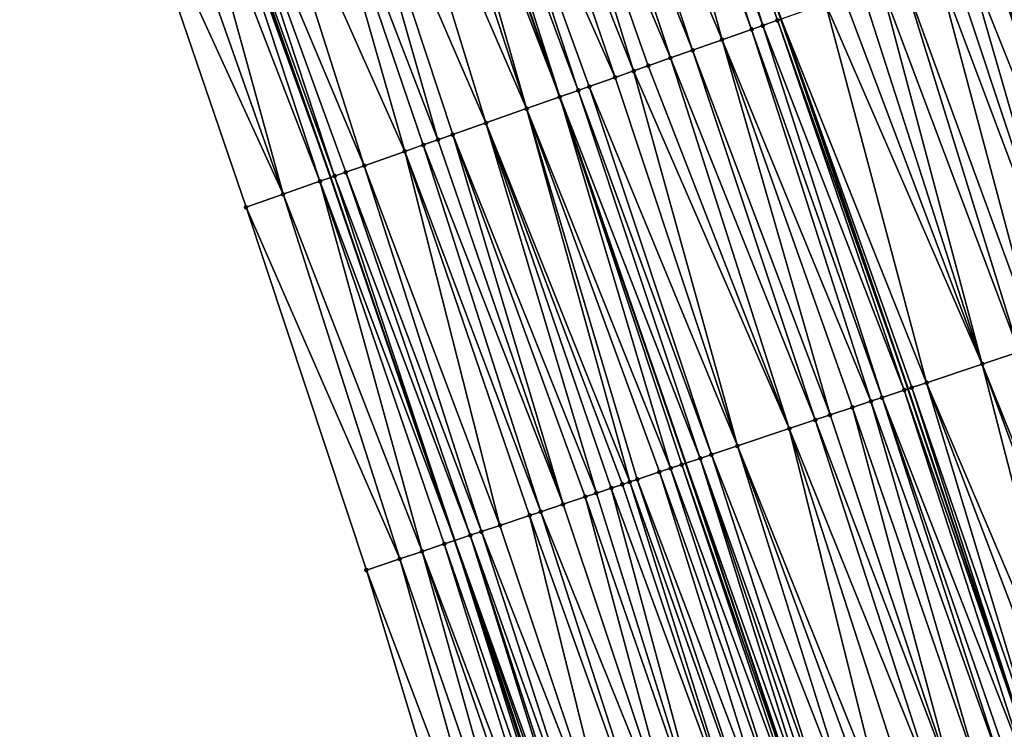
# Model space of a CAD drawing. Header units: feet. Extents: x 2004186 to 2014793, y 836912 to 864902.
# Tile 329 of 656: x 2010402 to 2010452, y 847755 to 847791. Entities that reach past the tile are written whole.
import ezdxf

# ---------------------------------------------------------------- set-up
doc = ezdxf.new("R2010")
doc.units = ezdxf.units.FT
doc.header["$LTSCALE"] = 100
doc.header["$MEASUREMENT"] = 0
for name, color, linetype, lineweight in [('EP_Travel Lane', 5, 'Continuous', 40), ('GPL_Skip Line', 2, 'Continuous', 40), ('Road Shots', 4, 'Continuous', 200), ('Road X-Section', 30, 'Continuous', 13)]:
    doc.layers.add(name, color=color, linetype=linetype, lineweight=lineweight)
doc.layers.add('I-77 SB_MM21-27-Surface-Border', color=7, linetype='Continuous')
doc.layers.add('I-77 SB_MM21-27-Surface-TIN', color=7, linetype='Continuous')

msp = doc.modelspace()

# ---------------------------------------------------------------- linework, layer by layer
at = {"layer": 'EP_Travel Lane'}
msp.add_polyline3d([(2010501.872985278, 847517.1109933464, 432.7483887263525), (2010496.310744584, 847536.3218239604, 432.6745083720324), (2010490.765699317, 847555.1800773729, 432.6028354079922), (2010484.966006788, 847574.3205816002, 432.5260049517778), (2010479.166326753, 847593.4610445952, 432.4364675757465), (2010473.366594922, 847612.6016785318, 432.3996113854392), (2010467.530391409, 847631.4371875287, 432.3242100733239), (2010461.442044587, 847650.4878200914, 432.2391061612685), (2010455.35366632, 847669.5385510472, 432.1852663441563), (2010449.265297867, 847688.589251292, 432.121640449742), (2010443.186575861, 847707.248586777, 432.0554925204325), (2010436.866702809, 847726.2237193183, 431.988828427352), (2010430.546862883, 847745.1987523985, 431.8974958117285), (2010424.227024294, 847764.173781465, 431.8052194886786), (2010417.886755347, 847782.7401750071, 431.723088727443), (2010411.27561073, 847801.6155537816, 431.5946390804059), (2010404.664397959, 847820.4911271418, 431.5215384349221)], dxfattribs=at)
at = {"layer": 'GPL_Skip Line'}
for points in [[(2010525.4082939, 847523.9307231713, 433.6682218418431), (2010519.844656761, 847543.1411599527, 433.5970293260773), (2010514.184985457, 847562.3230172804, 433.5167097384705), (2010508.352749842, 847581.4536226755, 433.4461953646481), (2010502.520505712, 847600.584256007, 433.38429494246), (2010496.688284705, 847619.7148134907, 433.2990074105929), (2010490.768642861, 847638.8182724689, 433.242910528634), (2010484.716626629, 847657.880400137, 433.1464994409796), (2010478.664581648, 847676.9426183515, 433.0787468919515), (2010472.612515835, 847696.0049021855, 433.0317631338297), (2010466.431678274, 847715.0252143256, 432.9819863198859), (2010460.089471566, 847733.9928286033, 432.9040520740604), (2010453.747290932, 847752.9603649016, 432.8067895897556), (2010447.405091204, 847771.9279583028, 432.723680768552), (2010440.917379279, 847790.845627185, 432.6399812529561), (2010434.280437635, 847809.7120895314, 432.5516954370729), (2010427.643483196, 847828.578588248, 432.473760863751)], [(2010513.870022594, 847520.5873133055, 433.2140708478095), (2010508.28748053, 847539.7922714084, 433.141995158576), (2010502.687297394, 847558.8161663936, 433.0602198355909), (2010496.916434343, 847577.9655090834, 432.997322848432), (2010491.145566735, 847597.1148669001, 432.9390856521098), (2010485.374706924, 847616.264198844, 432.8728785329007), (2010479.519576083, 847635.2452786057, 432.8005107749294), (2010473.442230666, 847654.29939332, 432.7123574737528), (2010467.364864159, 847673.3535741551, 432.6451907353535), (2010461.28748471, 847692.4077955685, 432.5908434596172), (2010455.136544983, 847711.2464973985, 432.5450511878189), (2010448.771277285, 847730.2064088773, 432.4689252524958), (2010442.406027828, 847749.1662660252, 432.3793146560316), (2010436.040771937, 847768.1261423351, 432.2944804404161), (2010429.602315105, 847786.863430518, 432.2031179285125), (2010422.965392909, 847805.7298375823, 432.0990983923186), (2010416.32843218, 847824.5963541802, 432.0262505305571)]]:
    msp.add_polyline3d(points, dxfattribs=at)
at = {"layer": 'I-77 SB_MM21-27-Surface-Border', "color": 3, "linetype": 'ByBlock', "lineweight": -2}
msp.add_polyline3d([(2010498.514612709, 847516.1377822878, 432.5991657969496), (2010493.911453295, 847535.6265759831, 432.5768017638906), (2010486.063929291, 847553.7459423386, 432.3957747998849), (2010480.805598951, 847573.051569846, 432.3418977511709), (2010474.399479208, 847592.0070837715, 432.2333601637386), (2010467.993334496, 847610.9626795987, 432.1500763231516), (2010462.176308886, 847629.7365076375, 432.0891687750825), (2010456.124262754, 847648.7987294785, 432.022517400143), (2010450.262827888, 847667.9215099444, 431.9679653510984), (2010448.023085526, 847688.1946571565, 432.0625979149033), (2010437.981619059, 847705.5071181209, 431.8134435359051), (2010431.639400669, 847724.4747673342, 431.7441685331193), (2010425.486884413, 847743.5057656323, 431.6566545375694), (2010419.713695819, 847762.6636912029, 431.5895723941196), (2010413.562130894, 847781.2180416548, 431.5218400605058), (2010407.113855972, 847800.1508731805, 431.433307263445), (2010401.986137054, 847819.5486046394, 431.4328845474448)], dxfattribs=at)
at = {"layer": 'I-77 SB_MM21-27-Surface-TIN', "color": 128, "linetype": 'ByBlock', "lineweight": -2}
for points in [[(2010434.091780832, 847809.6456921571, 432.5439178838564), (2010433.14848558, 847809.3137372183, 432.5141184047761), (2010439.974084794, 847790.5136700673, 432.6095616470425)], [(2010434.091780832, 847809.6456921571, 432.5439178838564), (2010440.728722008, 847790.7792311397, 432.6325819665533), (2010440.917379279, 847790.845627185, 432.6399812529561)], [(2010434.091780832, 847809.6456921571, 432.5439178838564), (2010439.974084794, 847790.5136700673, 432.6095616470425), (2010440.728722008, 847790.7792311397, 432.6325819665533)], [(2010432.582511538, 847809.1145554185, 432.4937237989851), (2010430.129985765, 847808.2513535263, 432.3823622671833), (2010437.898856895, 847789.7833076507, 432.5264849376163)], [(2010433.14848558, 847809.3137372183, 432.5141184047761), (2010432.582511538, 847809.1145554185, 432.4937237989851), (2010439.408109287, 847790.3144924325, 432.5903524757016)], [(2010432.582511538, 847809.1145554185, 432.4937237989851), (2010437.898856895, 847789.7833076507, 432.5264849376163), (2010439.408109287, 847790.3144924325, 432.5903524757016)], [(2010433.14848558, 847809.3137372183, 432.5141184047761), (2010439.408109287, 847790.3144924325, 432.5903524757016), (2010439.974084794, 847790.5136700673, 432.6095616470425)], [(2010430.129985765, 847808.2513535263, 432.3823622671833), (2010428.998035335, 847807.8529965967, 432.3434713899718), (2010436.389599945, 847789.2521358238, 432.466304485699)], [(2010430.129985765, 847808.2513535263, 432.3823622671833), (2010436.389599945, 847789.2521358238, 432.466304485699), (2010437.898856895, 847789.7833076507, 432.5264849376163)], [(2010428.998035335, 847807.8529965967, 432.3434713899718), (2010427.488776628, 847807.3218297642, 432.2847123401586), (2010435.257652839, 847788.8537694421, 432.4247234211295)], [(2010428.998035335, 847807.8529965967, 432.3434713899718), (2010435.257652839, 847788.8537694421, 432.4247234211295), (2010436.389599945, 847789.2521358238, 432.466304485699)], [(2010427.488776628, 847807.3218297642, 432.2847123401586), (2010425.979515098, 847806.7906709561, 432.2282371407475), (2010433.37107932, 847788.1898112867, 432.3513842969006)], [(2010427.488776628, 847807.3218297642, 432.2847123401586), (2010434.125711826, 847788.455385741, 432.3782131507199), (2010435.257652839, 847788.8537694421, 432.4247234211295)], [(2010427.488776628, 847807.3218297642, 432.2847123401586), (2010433.37107932, 847788.1898112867, 432.3513842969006), (2010434.125711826, 847788.455385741, 432.3782131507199)], [(2010425.979515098, 847806.7906709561, 432.2282371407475), (2010424.281600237, 847806.193104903, 432.1611751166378), (2010432.427789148, 847787.85784191, 432.3174756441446)], [(2010425.979515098, 847806.7906709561, 432.2282371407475), (2010432.427789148, 847787.85784191, 432.3174756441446), (2010433.37107932, 847788.1898112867, 432.3513842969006)], [(2010424.281600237, 847806.193104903, 432.1611751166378), (2010423.526974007, 847805.9275126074, 432.1292684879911), (2010430.541210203, 847787.1938991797, 432.2485267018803)], [(2010424.281600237, 847806.193104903, 432.1611751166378), (2010431.107181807, 847787.3930879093, 432.2708935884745), (2010432.427789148, 847787.85784191, 432.3174756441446)], [(2010424.281600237, 847806.193104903, 432.1611751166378), (2010430.541210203, 847787.1938991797, 432.2485267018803), (2010431.107181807, 847787.3930879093, 432.2708935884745)], [(2010422.395050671, 847805.5290786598, 432.0684576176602), (2010421.64043204, 847805.2634647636, 432.0304032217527), (2010427.900033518, 847786.2642831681, 432.1246218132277)], [(2010422.395050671, 847805.5290786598, 432.0684576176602), (2010429.597934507, 847786.8618886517, 432.2029060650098), (2010422.965392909, 847805.7298375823, 432.0990983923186)], [(2010422.395050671, 847805.5290786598, 432.0684576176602), (2010427.900033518, 847786.2642831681, 432.1246218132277), (2010429.597934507, 847786.8618886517, 432.2029060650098)], [(2010423.526974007, 847805.9275126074, 432.1292684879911), (2010422.965392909, 847805.7298375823, 432.0990983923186), (2010429.602315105, 847786.863430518, 432.2031179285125)], [(2010429.597934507, 847786.8618886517, 432.2029060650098), (2010429.602315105, 847786.863430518, 432.2031179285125), (2010422.965392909, 847805.7298375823, 432.0990983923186)], [(2010423.526974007, 847805.9275126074, 432.1292684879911), (2010429.602315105, 847786.863430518, 432.2031179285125), (2010430.541210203, 847787.1938991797, 432.2485267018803)], [(2010421.64043204, 847805.2634647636, 432.0304032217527), (2010419.942526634, 847804.6658718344, 431.9556920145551), (2010427.900033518, 847786.2642831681, 432.1246218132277)], [(2010425.824807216, 847785.533916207, 432.0402515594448), (2010419.942526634, 847804.6658718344, 431.9556920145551), (2010417.867304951, 847803.9354917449, 431.8675853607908)], [(2010427.900033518, 847786.2642831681, 432.1246218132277), (2010419.942526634, 847804.6658718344, 431.9556920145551), (2010425.824807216, 847785.533916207, 432.0402515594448)], [(2010423.3722662, 847784.670757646, 431.9412224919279), (2010417.867304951, 847803.9354917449, 431.8675853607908), (2010416.169383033, 847803.3379457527, 431.8062328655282)], [(2010425.824807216, 847785.533916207, 432.0402515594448), (2010417.867304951, 847803.9354917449, 431.8675853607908), (2010424.126901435, 847784.9363243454, 431.9658442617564)], [(2010424.126901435, 847784.9363243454, 431.9658442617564), (2010417.867304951, 847803.9354917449, 431.8675853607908), (2010423.3722662, 847784.670757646, 431.9412224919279)], [(2010421.674345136, 847784.0732092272, 431.8791793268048), (2010416.169383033, 847803.3379457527, 431.8062328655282), (2010413.528188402, 847802.4083807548, 431.6968468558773)], [(2010423.3722662, 847784.670757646, 431.9412224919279), (2010416.169383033, 847803.3379457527, 431.8062328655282), (2010422.617630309, 847784.4051928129, 431.9171318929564)], [(2010422.617630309, 847784.4051928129, 431.9171318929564), (2010416.169383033, 847803.3379457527, 431.8062328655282), (2010421.674345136, 847784.0732092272, 431.8791793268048)], [(2010413.528188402, 847802.4083807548, 431.6968468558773), (2010411.830287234, 847801.8107757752, 431.6187060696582), (2010419.599112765, 847783.3428595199, 431.799719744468)], [(2010421.674345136, 847784.0732092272, 431.8791793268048), (2010413.528188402, 847802.4083807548, 431.6968468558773), (2010419.599112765, 847783.3428595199, 431.799719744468)], [(2010411.075662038, 847801.5451805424, 431.5859634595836), (2010410.13236714, 847801.2132245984, 431.5558779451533), (2010417.335249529, 847782.5460387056, 431.6914976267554)], [(2010411.075662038, 847801.5451805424, 431.5859634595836), (2010417.886755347, 847782.7401750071, 431.723088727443), (2010411.27561073, 847801.6155537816, 431.5946390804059)], [(2010411.075662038, 847801.5451805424, 431.5859634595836), (2010417.335249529, 847782.5460387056, 431.6914976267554), (2010417.886755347, 847782.7401750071, 431.723088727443)], [(2010411.830287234, 847801.8107757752, 431.6187060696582), (2010411.27561073, 847801.6155537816, 431.5946390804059), (2010418.089861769, 847782.8116707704, 431.7347229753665)], [(2010418.089861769, 847782.8116707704, 431.7347229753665), (2010411.27561073, 847801.6155537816, 431.5946390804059), (2010417.886755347, 847782.7401750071, 431.723088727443)], [(2010411.830287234, 847801.8107757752, 431.6187060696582), (2010418.655823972, 847783.0108862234, 431.764695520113), (2010419.599112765, 847783.3428595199, 431.799719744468)], [(2010411.830287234, 847801.8107757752, 431.6187060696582), (2010418.089861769, 847782.8116707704, 431.7347229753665), (2010418.655823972, 847783.0108862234, 431.764695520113)], [(2010410.13236714, 847801.2132245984, 431.5558779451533), (2010408.811762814, 847800.7484620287, 431.5068569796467), (2010415.448694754, 847781.882027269, 431.6029942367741)], [(2010410.13236714, 847801.2132245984, 431.5558779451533), (2010415.448694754, 847781.882027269, 431.6029942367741), (2010417.335249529, 847782.5460387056, 431.6914976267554)], [(2010408.811762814, 847800.7484620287, 431.5068569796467), (2010407.113855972, 847800.1508731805, 431.433307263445), (2010415.448694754, 847781.882027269, 431.6029942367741)], [(2010407.113855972, 847800.1508731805, 431.433307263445), (2010413.562130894, 847781.2180416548, 431.5218400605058), (2010415.448694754, 847781.882027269, 431.6029942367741)], [(2010452.425430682, 847794.8959057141, 433.1254252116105), (2010451.953394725, 847794.7297169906, 433.0916205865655), (2010458.595468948, 847775.6716796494, 433.1676523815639)], [(2010451.482172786, 847794.5638445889, 433.0654042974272), (2010450.350222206, 847794.1654880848, 433.0266345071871), (2010457.836809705, 847775.417836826, 433.1298175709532)], [(2010451.670828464, 847794.6302451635, 433.0740926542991), (2010451.482172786, 847794.5638445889, 433.0654042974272), (2010458.216152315, 847775.544719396, 433.1391075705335)], [(2010451.482172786, 847794.5638445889, 433.0654042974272), (2010457.836809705, 847775.417836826, 433.1298175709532), (2010458.216152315, 847775.544719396, 433.1391075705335)], [(2010451.859481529, 847794.6966531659, 433.084895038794), (2010451.670828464, 847794.6302451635, 433.0740926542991), (2010458.405813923, 847775.608189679, 433.1509400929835)], [(2010451.670828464, 847794.6302451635, 433.0740926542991), (2010458.216152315, 847775.544719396, 433.1391075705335), (2010458.405813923, 847775.608189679, 433.1509400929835)], [(2010451.859481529, 847794.6966531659, 433.084895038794), (2010458.509592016, 847775.6429310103, 433.1600849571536), (2010451.953394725, 847794.7297169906, 433.0916205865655)], [(2010451.859481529, 847794.6966531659, 433.084895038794), (2010458.405813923, 847775.608189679, 433.1509400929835), (2010458.509592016, 847775.6429310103, 433.1600849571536)], [(2010458.595468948, 847775.6716796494, 433.1676523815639), (2010451.953394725, 847794.7297169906, 433.0916205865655), (2010458.509592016, 847775.6429310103, 433.1600849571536)], [(2010449.595596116, 847793.8998953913, 432.9946146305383), (2010448.840967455, 847793.6343100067, 432.9646748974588), (2010455.940117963, 847774.7833602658, 433.0675764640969)], [(2010450.350222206, 847794.1654880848, 433.0266345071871), (2010449.595596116, 847793.8998953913, 432.9946146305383), (2010455.940117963, 847774.7833602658, 433.0675764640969)], [(2010450.350222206, 847794.1654880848, 433.0266345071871), (2010455.940117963, 847774.7833602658, 433.0675764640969), (2010457.836809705, 847775.417836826, 433.1298175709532)], [(2010448.840967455, 847793.6343100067, 432.9646748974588), (2010447.143055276, 847793.0367363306, 432.8954431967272), (2010454.043445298, 847774.1488266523, 432.991193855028)], [(2010448.840967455, 847793.6343100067, 432.9646748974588), (2010454.043445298, 847774.1488266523, 432.991193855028), (2010455.940117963, 847774.7833602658, 433.0675764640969)], [(2010447.143055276, 847793.0367363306, 432.8954431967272), (2010446.011108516, 847792.6383689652, 432.853582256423), (2010453.095101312, 847773.8315827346, 432.95867596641)], [(2010447.143055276, 847793.0367363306, 432.8954431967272), (2010453.095101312, 847773.8315827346, 432.95867596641), (2010454.043445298, 847774.1488266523, 432.991193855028)], [(2010446.011108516, 847792.6383689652, 432.853582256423), (2010445.067823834, 847792.3063839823, 432.8152320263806), (2010451.198437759, 847773.1970218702, 432.8755388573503)], [(2010446.011108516, 847792.6383689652, 432.853582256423), (2010451.198437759, 847773.1970218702, 432.8755388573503), (2010453.095101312, 847773.8315827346, 432.95867596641)], [(2010444.124547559, 847791.9743751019, 432.7700803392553), (2010443.181266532, 847791.642379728, 432.7287726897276), (2010451.198437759, 847773.1970218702, 432.8755388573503)], [(2010445.067823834, 847792.3063839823, 432.8152320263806), (2010444.124547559, 847791.9743751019, 432.7700803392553), (2010451.198437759, 847773.1970218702, 432.8755388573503)], [(2010443.181266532, 847791.642379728, 432.7287726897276), (2010440.917379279, 847790.845627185, 432.6399812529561), (2010448.353424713, 847772.2452335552, 432.7639654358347)], [(2010443.181266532, 847791.642379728, 432.7287726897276), (2010448.353424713, 847772.2452335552, 432.7639654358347), (2010451.198437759, 847773.1970218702, 432.8755388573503)], [(2010439.974084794, 847790.5136700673, 432.6095616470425), (2010439.408109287, 847790.3144924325, 432.5903524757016), (2010446.077400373, 847771.4838444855, 432.6850134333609)], [(2010440.728722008, 847790.7792311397, 432.6325819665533), (2010439.974084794, 847790.5136700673, 432.6095616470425), (2010447.215422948, 847771.8645079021, 432.7167763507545)], [(2010439.974084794, 847790.5136700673, 432.6095616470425), (2010446.077400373, 847771.4838444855, 432.6850134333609), (2010447.215422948, 847771.8645079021, 432.7167763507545)], [(2010440.728722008, 847790.7792311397, 432.6325819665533), (2010447.405091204, 847771.9279583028, 432.723680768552), (2010440.917379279, 847790.845627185, 432.6399812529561)], [(2010440.728722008, 847790.7792311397, 432.6325819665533), (2010447.215422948, 847771.8645079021, 432.7167763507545), (2010447.405091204, 847771.9279583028, 432.723680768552)], [(2010447.594759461, 847771.9914087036, 432.7305851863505), (2010440.917379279, 847790.845627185, 432.6399812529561), (2010447.405091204, 847771.9279583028, 432.723680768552)], [(2010448.353424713, 847772.2452335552, 432.7639654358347), (2010440.917379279, 847790.845627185, 432.6399812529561), (2010447.594759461, 847771.9914087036, 432.7305851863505)], [(2010439.408109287, 847790.3144924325, 432.5903524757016), (2010437.898856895, 847789.7833076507, 432.5264849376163), (2010445.508397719, 847771.2934869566, 432.6627319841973)], [(2010439.408109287, 847790.3144924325, 432.5903524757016), (2010445.508397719, 847771.2934869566, 432.6627319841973), (2010446.077400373, 847771.4838444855, 432.6850134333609)], [(2010437.898856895, 847789.7833076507, 432.5264849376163), (2010436.389599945, 847789.2521358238, 432.466304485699), (2010443.422070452, 847770.595462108, 432.5693235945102)], [(2010437.898856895, 847789.7833076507, 432.5264849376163), (2010444.560072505, 847770.9761868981, 432.6162987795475), (2010445.508397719, 847771.2934869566, 432.6627319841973)], [(2010437.898856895, 847789.7833076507, 432.5264849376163), (2010443.422070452, 847770.595462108, 432.5693235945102), (2010444.560072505, 847770.9761868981, 432.6162987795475)], [(2010435.257652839, 847788.8537694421, 432.4247234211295), (2010434.125711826, 847788.455385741, 432.3782131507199), (2010441.335712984, 847769.8975275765, 432.4983015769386)], [(2010436.389599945, 847789.2521358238, 432.466304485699), (2010435.257652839, 847788.8537694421, 432.4247234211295), (2010442.663394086, 847770.3416704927, 432.5441814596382)], [(2010435.257652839, 847788.8537694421, 432.4247234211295), (2010441.335712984, 847769.8975275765, 432.4983015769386), (2010442.663394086, 847770.3416704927, 432.5441814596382)], [(2010436.389599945, 847789.2521358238, 432.466304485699), (2010442.663394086, 847770.3416704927, 432.5441814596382), (2010443.422070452, 847770.595462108, 432.5693235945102)], [(2010434.125711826, 847788.455385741, 432.3782131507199), (2010433.37107932, 847788.1898112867, 432.3513842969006), (2010441.335712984, 847769.8975275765, 432.4983015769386)], [(2010432.427789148, 847787.85784191, 432.3174756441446), (2010431.107181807, 847787.3930879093, 432.2708935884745), (2010438.680363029, 847769.009205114, 432.3974624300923)], [(2010433.37107932, 847788.1898112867, 432.3513842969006), (2010432.427789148, 847787.85784191, 432.3174756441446), (2010438.680363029, 847769.009205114, 432.3974624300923)], [(2010433.37107932, 847788.1898112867, 432.3513842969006), (2010438.680363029, 847769.009205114, 432.3974624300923), (2010441.335712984, 847769.8975275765, 432.4983015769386)], [(2010431.107181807, 847787.3930879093, 432.2708935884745), (2010430.541210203, 847787.1938991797, 432.2485267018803), (2010437.352680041, 847768.5650678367, 432.352980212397)], [(2010431.107181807, 847787.3930879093, 432.2708935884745), (2010437.352680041, 847768.5650678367, 432.352980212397), (2010438.680363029, 847769.009205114, 432.3974624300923)], [(2010429.597934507, 847786.8618886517, 432.2029060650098), (2010427.900033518, 847786.2642831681, 432.1246218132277), (2010435.26635045, 847767.8670499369, 432.2612942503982)], [(2010429.597934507, 847786.8618886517, 432.2029060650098), (2010436.040771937, 847768.1261423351, 432.2944804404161), (2010429.602315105, 847786.863430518, 432.2031179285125)], [(2010429.597934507, 847786.8618886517, 432.2029060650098), (2010435.835351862, 847768.0574111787, 432.2844960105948), (2010436.040771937, 847768.1261423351, 432.2944804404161)], [(2010429.597934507, 847786.8618886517, 432.2029060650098), (2010435.26635045, 847767.8670499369, 432.2612942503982), (2010435.835351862, 847768.0574111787, 432.2844960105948)], [(2010430.541210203, 847787.1938991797, 432.2485267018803), (2010429.602315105, 847786.863430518, 432.2031179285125), (2010436.783677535, 847768.3747098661, 432.3305893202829)], [(2010436.783677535, 847768.3747098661, 432.3305893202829), (2010429.602315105, 847786.863430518, 432.2031179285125), (2010436.040771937, 847768.1261423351, 432.2944804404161)], [(2010430.541210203, 847787.1938991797, 432.2485267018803), (2010436.783677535, 847768.3747098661, 432.3305893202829), (2010437.352680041, 847768.5650678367, 432.352980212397)], [(2010427.900033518, 847786.2642831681, 432.1246218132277), (2010425.824807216, 847785.533916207, 432.0402515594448), (2010433.180035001, 847767.1689897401, 432.1591243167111)], [(2010427.900033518, 847786.2642831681, 432.1246218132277), (2010434.697351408, 847767.6766816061, 432.236335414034), (2010435.26635045, 847767.8670499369, 432.2612942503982)], [(2010427.900033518, 847786.2642831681, 432.1246218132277), (2010433.559368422, 847767.2958997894, 432.1752254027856), (2010434.697351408, 847767.6766816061, 432.236335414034)], [(2010427.900033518, 847786.2642831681, 432.1246218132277), (2010433.180035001, 847767.1689897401, 432.1591243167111), (2010433.559368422, 847767.2958997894, 432.1752254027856)], [(2010425.824807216, 847785.533916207, 432.0402515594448), (2010424.126901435, 847784.9363243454, 431.9658442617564), (2010431.473026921, 847766.5979175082, 432.0923679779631)], [(2010425.824807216, 847785.533916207, 432.0402515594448), (2010432.80069559, 847767.0420976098, 432.1474647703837), (2010433.180035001, 847767.1689897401, 432.1591243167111)], [(2010425.824807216, 847785.533916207, 432.0402515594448), (2010432.231687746, 847766.8517556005, 432.1290300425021), (2010432.80069559, 847767.0420976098, 432.1474647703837)], [(2010425.824807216, 847785.533916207, 432.0402515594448), (2010431.473026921, 847766.5979175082, 432.0923679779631), (2010432.231687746, 847766.8517556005, 432.1290300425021)], [(2010424.126901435, 847784.9363243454, 431.9658442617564), (2010423.3722662, 847784.670757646, 431.9412224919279), (2010429.766008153, 847766.0268772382, 432.0335337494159)], [(2010424.126901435, 847784.9363243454, 431.9658442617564), (2010430.904026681, 847766.4075527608, 432.0682972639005), (2010431.473026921, 847766.5979175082, 432.0923679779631)], [(2010424.126901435, 847784.9363243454, 431.9658442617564), (2010429.766008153, 847766.0268772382, 432.0335337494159), (2010430.904026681, 847766.4075527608, 432.0682972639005)], [(2010422.617630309, 847784.4051928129, 431.9171318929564), (2010421.674345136, 847784.0732092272, 431.8791793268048), (2010428.627993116, 847765.6461912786, 431.9961832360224)], [(2010423.3722662, 847784.670757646, 431.9412224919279), (2010422.617630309, 847784.4051928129, 431.9171318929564), (2010429.766008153, 847766.0268772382, 432.0335337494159)], [(2010422.617630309, 847784.4051928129, 431.9171318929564), (2010428.627993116, 847765.6461912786, 431.9961832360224), (2010429.766008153, 847766.0268772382, 432.0335337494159)], [(2010421.674345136, 847784.0732092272, 431.8791793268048), (2010419.599112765, 847783.3428595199, 431.799719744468), (2010426.541660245, 847764.948183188, 431.9069285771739)], [(2010421.674345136, 847784.0732092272, 431.8791793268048), (2010428.058993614, 847765.4558243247, 431.9715656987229), (2010428.627993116, 847765.6461912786, 431.9961832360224)], [(2010421.674345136, 847784.0732092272, 431.8791793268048), (2010426.541660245, 847764.948183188, 431.9069285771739), (2010428.058993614, 847765.4558243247, 431.9715656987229)], [(2010425.593315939, 847764.6309402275, 431.8746479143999), (2010419.599112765, 847783.3428595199, 431.799719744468), (2010418.655823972, 847783.0108862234, 431.764695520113)], [(2010426.541660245, 847764.948183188, 431.9069285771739), (2010419.599112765, 847783.3428595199, 431.799719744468), (2010425.593315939, 847764.6309402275, 431.8746479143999)], [(2010418.089861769, 847782.8116707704, 431.7347229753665), (2010417.886755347, 847782.7401750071, 431.723088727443), (2010424.227024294, 847764.173781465, 431.8052194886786)], [(2010425.024318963, 847764.4405657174, 431.8481573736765), (2010418.655823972, 847783.0108862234, 431.764695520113), (2010418.089861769, 847782.8116707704, 431.7347229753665)], [(2010425.024318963, 847764.4405657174, 431.8481573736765), (2010418.089861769, 847782.8116707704, 431.7347229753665), (2010424.227024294, 847764.173781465, 431.8052194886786)], [(2010425.593315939, 847764.6309402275, 431.8746479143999), (2010418.655823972, 847783.0108862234, 431.764695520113), (2010425.024318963, 847764.4405657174, 431.8481573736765)], [(2010422.558684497, 847763.615552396, 431.7192096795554), (2010417.335249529, 847782.5460387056, 431.6914976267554), (2010415.448694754, 847781.882027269, 431.6029942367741)], [(2010417.335249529, 847782.5460387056, 431.6914976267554), (2010424.227024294, 847764.173781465, 431.8052194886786), (2010417.886755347, 847782.7401750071, 431.723088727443)], [(2010423.696672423, 847763.9963194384, 431.7766576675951), (2010424.227024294, 847764.173781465, 431.8052194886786), (2010417.335249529, 847782.5460387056, 431.6914976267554)], [(2010423.696672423, 847763.9963194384, 431.7766576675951), (2010417.335249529, 847782.5460387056, 431.6914976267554), (2010422.558684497, 847763.615552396, 431.7192096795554)], [(2010421.420686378, 847763.2348158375, 431.6693174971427), (2010415.448694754, 847781.882027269, 431.6029942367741), (2010413.562130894, 847781.2180416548, 431.5218400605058)], [(2010422.558684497, 847763.615552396, 431.7192096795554), (2010415.448694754, 847781.882027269, 431.6029942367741), (2010421.420686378, 847763.2348158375, 431.6693174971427)], [(2010421.420686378, 847763.2348158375, 431.6693174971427), (2010413.562130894, 847781.2180416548, 431.5218400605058), (2010419.713695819, 847762.6636912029, 431.5895723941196)], [(2010453.095101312, 847773.8315827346, 432.95867596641), (2010451.198437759, 847773.1970218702, 432.8755388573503), (2010458.678637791, 847754.6101584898, 433.0069247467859)], [(2010451.198437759, 847773.1970218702, 432.8755388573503), (2010448.353424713, 847772.2452335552, 432.7639654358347), (2010456.212967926, 847753.7852510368, 432.9042151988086)], [(2010451.198437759, 847773.1970218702, 432.8755388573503), (2010458.109632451, 847754.4198089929, 432.9866335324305), (2010458.678637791, 847754.6101584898, 433.0069247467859)], [(2010451.198437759, 847773.1970218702, 432.8755388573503), (2010456.212967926, 847753.7852510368, 432.9042151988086), (2010458.109632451, 847754.4198089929, 432.9866335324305)], [(2010448.353424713, 847772.2452335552, 432.7639654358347), (2010447.594759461, 847771.9914087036, 432.7305851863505), (2010454.126621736, 847753.0872827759, 432.82483059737)], [(2010448.353424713, 847772.2452335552, 432.7639654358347), (2010455.45429718, 847753.5314426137, 432.8749061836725), (2010456.212967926, 847753.7852510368, 432.9042151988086)], [(2010448.353424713, 847772.2452335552, 432.7639654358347), (2010454.126621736, 847753.0872827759, 432.82483059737), (2010455.45429718, 847753.5314426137, 432.8749061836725)], [(2010447.215422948, 847771.8645079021, 432.7167763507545), (2010446.077400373, 847771.4838444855, 432.6850134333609), (2010453.367949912, 847752.8334775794, 432.796321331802)], [(2010447.215422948, 847771.8645079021, 432.7167763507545), (2010453.747290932, 847752.9603649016, 432.8067895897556), (2010447.405091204, 847771.9279583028, 432.723680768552)], [(2010447.215422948, 847771.8645079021, 432.7167763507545), (2010453.367949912, 847752.8334775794, 432.796321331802), (2010453.747290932, 847752.9603649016, 432.8067895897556)], [(2010447.594759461, 847771.9914087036, 432.7305851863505), (2010447.405091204, 847771.9279583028, 432.723680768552), (2010453.747290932, 847752.9603649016, 432.8067895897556)], [(2010447.594759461, 847771.9914087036, 432.7305851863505), (2010453.747290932, 847752.9603649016, 432.8067895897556), (2010454.126621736, 847753.0872827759, 432.82483059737)], [(2010445.508397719, 847771.2934869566, 432.6627319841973), (2010444.560072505, 847770.9761868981, 432.6162987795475), (2010451.091932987, 847752.0720663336, 432.7118701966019)], [(2010446.077400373, 847771.4838444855, 432.6850134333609), (2010445.508397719, 847771.2934869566, 432.6627319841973), (2010452.229930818, 847752.4528037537, 432.7619771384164)], [(2010445.508397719, 847771.2934869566, 432.6627319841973), (2010451.091932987, 847752.0720663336, 432.7118701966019), (2010452.229930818, 847752.4528037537, 432.7619771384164)], [(2010446.077400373, 847771.4838444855, 432.6850134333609), (2010452.609267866, 847752.5797029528, 432.7753892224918), (2010453.367949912, 847752.8334775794, 432.796321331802)], [(2010446.077400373, 847771.4838444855, 432.6850134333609), (2010452.229930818, 847752.4528037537, 432.7619771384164), (2010452.609267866, 847752.5797029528, 432.7753892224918)], [(2010444.560072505, 847770.9761868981, 432.6162987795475), (2010443.422070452, 847770.595462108, 432.5693235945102), (2010449.7642595, 847751.6279006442, 432.6603441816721)], [(2010444.560072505, 847770.9761868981, 432.6162987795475), (2010449.7642595, 847751.6279006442, 432.6603441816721), (2010451.091932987, 847752.0720663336, 432.7118701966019)], [(2010442.663394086, 847770.3416704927, 432.5441814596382), (2010441.335712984, 847769.8975275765, 432.4983015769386), (2010448.8159223, 847751.3106364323, 432.6227950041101)], [(2010443.422070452, 847770.595462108, 432.5693235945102), (2010442.663394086, 847770.3416704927, 432.5441814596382), (2010449.7642595, 847751.6279006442, 432.6603441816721)], [(2010442.663394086, 847770.3416704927, 432.5441814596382), (2010448.8159223, 847751.3106364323, 432.6227950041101), (2010449.7642595, 847751.6279006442, 432.6603441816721)], [(2010441.335712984, 847769.8975275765, 432.4983015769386), (2010438.680363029, 847769.009205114, 432.3974624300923), (2010446.160566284, 847750.4223320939, 432.526445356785)], [(2010441.335712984, 847769.8975275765, 432.4983015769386), (2010447.4882373, 847750.8665051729, 432.5798029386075), (2010448.8159223, 847751.3106364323, 432.6227950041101)], [(2010441.335712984, 847769.8975275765, 432.4983015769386), (2010446.160566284, 847750.4223320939, 432.526445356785), (2010447.4882373, 847750.8665051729, 432.5798029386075)], [(2010438.680363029, 847769.009205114, 432.3974624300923), (2010437.352680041, 847768.5650678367, 432.352980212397), (2010444.643220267, 847749.914728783, 432.4711822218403)], [(2010438.680363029, 847769.009205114, 432.3974624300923), (2010445.591561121, 847750.2319820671, 432.5060227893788), (2010446.160566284, 847750.4223320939, 432.526445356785)], [(2010438.680363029, 847769.009205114, 432.3974624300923), (2010444.643220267, 847749.914728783, 432.4711822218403), (2010445.591561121, 847750.2319820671, 432.5060227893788)], [(2010436.783677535, 847768.3747098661, 432.3305893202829), (2010436.040771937, 847768.1261423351, 432.2944804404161), (2010442.746539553, 847749.2802192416, 432.4007641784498)], [(2010437.352680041, 847768.5650678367, 432.352980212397), (2010436.783677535, 847768.3747098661, 432.3305893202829), (2010443.505201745, 847749.5340532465, 432.436413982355)], [(2010436.783677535, 847768.3747098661, 432.3305893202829), (2010443.125868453, 847749.4071428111, 432.4202167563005), (2010443.505201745, 847749.5340532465, 432.436413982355)], [(2010436.783677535, 847768.3747098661, 432.3305893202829), (2010442.746539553, 847749.2802192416, 432.4007641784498), (2010443.125868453, 847749.4071428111, 432.4202167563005)], [(2010437.352680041, 847768.5650678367, 432.352980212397), (2010443.505201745, 847749.5340532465, 432.436413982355), (2010444.643220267, 847749.914728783, 432.4711822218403)], [(2010435.26635045, 847767.8670499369, 432.2612942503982), (2010434.697351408, 847767.6766816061, 432.236335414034), (2010441.418875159, 847748.8360263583, 432.3424977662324)], [(2010435.835351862, 847768.0574111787, 432.2844960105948), (2010435.26635045, 847767.8670499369, 432.2612942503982), (2010442.177552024, 847749.0898164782, 432.3672701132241)], [(2010435.26635045, 847767.8670499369, 432.2612942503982), (2010441.418875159, 847748.8360263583, 432.3424977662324), (2010442.177552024, 847749.0898164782, 432.3672701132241)], [(2010435.835351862, 847768.0574111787, 432.2844960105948), (2010442.367216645, 847749.1532777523, 432.3768698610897), (2010436.040771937, 847768.1261423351, 432.2944804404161)], [(2010435.835351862, 847768.0574111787, 432.2844960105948), (2010442.177552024, 847749.0898164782, 432.3672701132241), (2010442.367216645, 847749.1532777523, 432.3768698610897)], [(2010442.367216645, 847749.1532777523, 432.3768698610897), (2010442.406027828, 847749.1662660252, 432.3793146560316), (2010436.040771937, 847768.1261423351, 432.2944804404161)], [(2010442.746539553, 847749.2802192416, 432.4007641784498), (2010436.040771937, 847768.1261423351, 432.2944804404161), (2010442.406027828, 847749.1662660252, 432.3793146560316)], [(2010433.559368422, 847767.2958997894, 432.1752254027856), (2010433.180035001, 847767.1689897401, 432.1591243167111), (2010439.901549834, 847748.3283611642, 432.2718960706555)], [(2010434.697351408, 847767.6766816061, 432.236335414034), (2010433.559368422, 847767.2958997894, 432.1752254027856), (2010440.660214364, 847748.5821881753, 432.3058123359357)], [(2010433.559368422, 847767.2958997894, 432.1752254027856), (2010439.901549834, 847748.3283611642, 432.2718960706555), (2010440.660214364, 847748.5821881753, 432.3058123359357)], [(2010434.697351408, 847767.6766816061, 432.236335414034), (2010440.660214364, 847748.5821881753, 432.3058123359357), (2010441.418875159, 847748.8360263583, 432.3424977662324)], [(2010432.231687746, 847766.8517556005, 432.1290300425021), (2010431.473026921, 847766.5979175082, 432.0923679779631), (2010437.435872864, 847747.5034749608, 432.1744535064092)], [(2010432.80069559, 847767.0420976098, 432.1474647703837), (2010432.231687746, 847766.8517556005, 432.1290300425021), (2010439.142875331, 847748.0745639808, 432.2453729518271)], [(2010432.231687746, 847766.8517556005, 432.1290300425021), (2010437.435872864, 847747.5034749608, 432.1744535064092), (2010439.142875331, 847748.0745639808, 432.2453729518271)], [(2010433.180035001, 847767.1689897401, 432.1591243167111), (2010432.80069559, 847767.0420976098, 432.1474647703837), (2010439.142875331, 847748.0745639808, 432.2453729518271)], [(2010433.180035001, 847767.1689897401, 432.1591243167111), (2010439.142875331, 847748.0745639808, 432.2453729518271), (2010439.901549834, 847748.3283611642, 432.2718960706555)], [(2010430.904026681, 847766.4075527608, 432.0682972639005), (2010429.766008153, 847766.0268772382, 432.0335337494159), (2010436.108198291, 847747.059312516, 432.123731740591)], [(2010431.473026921, 847766.5979175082, 432.0923679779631), (2010430.904026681, 847766.4075527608, 432.0682972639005), (2010437.435872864, 847747.5034749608, 432.1744535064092)], [(2010430.904026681, 847766.4075527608, 432.0682972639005), (2010436.108198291, 847747.059312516, 432.123731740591), (2010437.435872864, 847747.5034749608, 432.1744535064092)], [(2010429.766008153, 847766.0268772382, 432.0335337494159), (2010428.627993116, 847765.6461912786, 431.9961832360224), (2010436.108198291, 847747.059312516, 432.123731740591)], [(2010428.058993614, 847765.4558243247, 431.9715656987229), (2010426.541660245, 847764.948183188, 431.9069285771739), (2010432.883847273, 847745.9806277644, 431.9994278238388)], [(2010428.627993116, 847765.6461912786, 431.9961832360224), (2010428.058993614, 847765.4558243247, 431.9715656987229), (2010434.780518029, 847746.6151670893, 432.0772281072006)], [(2010428.058993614, 847765.4558243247, 431.9715656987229), (2010432.883847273, 847745.9806277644, 431.9994278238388), (2010434.780518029, 847746.6151670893, 432.0772281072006)], [(2010428.627993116, 847765.6461912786, 431.9961832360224), (2010434.780518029, 847746.6151670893, 432.0772281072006), (2010436.108198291, 847747.059312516, 432.123731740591)], [(2010426.541660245, 847764.948183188, 431.9069285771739), (2010425.593315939, 847764.6309402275, 431.8746479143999), (2010432.883847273, 847745.9806277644, 431.9994278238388)], [(2010425.024318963, 847764.4405657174, 431.8481573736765), (2010424.227024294, 847764.173781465, 431.8052194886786), (2010430.987167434, 847745.3461156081, 431.928361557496)], [(2010425.593315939, 847764.6309402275, 431.8746479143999), (2010425.024318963, 847764.4405657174, 431.8481573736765), (2010431.745835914, 847745.5999308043, 431.9593494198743)], [(2010425.024318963, 847764.4405657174, 431.8481573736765), (2010431.176831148, 847745.4095795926, 431.93863319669), (2010431.745835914, 847745.5999308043, 431.9593494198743)], [(2010425.024318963, 847764.4405657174, 431.8481573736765), (2010430.987167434, 847745.3461156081, 431.928361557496), (2010431.176831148, 847745.4095795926, 431.93863319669)], [(2010425.593315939, 847764.6309402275, 431.8746479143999), (2010431.745835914, 847745.5999308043, 431.9593494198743), (2010432.883847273, 847745.9806277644, 431.9994278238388)], [(2010423.696672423, 847763.9963194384, 431.7766576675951), (2010422.558684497, 847763.615552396, 431.7192096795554), (2010429.659522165, 847744.9018655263, 431.8559178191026)], [(2010423.696672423, 847763.9963194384, 431.7766576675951), (2010430.228523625, 847745.0922266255, 431.8790848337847), (2010424.227024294, 847764.173781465, 431.8052194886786)], [(2010423.696672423, 847763.9963194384, 431.7766576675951), (2010429.659522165, 847744.9018655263, 431.8559178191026), (2010430.228523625, 847745.0922266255, 431.8790848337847)], [(2010430.418188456, 847745.1556872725, 431.8885290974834), (2010430.546862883, 847745.1987523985, 431.8974958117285), (2010424.227024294, 847764.173781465, 431.8052194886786)], [(2010430.797507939, 847745.2826390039, 431.9149620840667), (2010424.227024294, 847764.173781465, 431.8052194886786), (2010430.546862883, 847745.1987523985, 431.8974958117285)], [(2010430.987167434, 847745.3461156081, 431.928361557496), (2010424.227024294, 847764.173781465, 431.8052194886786), (2010430.797507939, 847745.2826390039, 431.9149620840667)], [(2010430.418188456, 847745.1556872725, 431.8885290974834), (2010424.227024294, 847764.173781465, 431.8052194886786), (2010430.228523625, 847745.0922266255, 431.8790848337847)], [(2010421.420686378, 847763.2348158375, 431.6693174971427), (2010419.713695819, 847762.6636912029, 431.5895723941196), (2010426.814545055, 847743.949969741, 431.7177032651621)], [(2010422.558684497, 847763.615552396, 431.7192096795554), (2010421.420686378, 847763.2348158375, 431.6693174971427), (2010427.952535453, 847744.3307293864, 431.7733190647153)], [(2010421.420686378, 847763.2348158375, 431.6693174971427), (2010426.814545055, 847743.949969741, 431.7177032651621), (2010427.952535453, 847744.3307293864, 431.7733190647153)], [(2010422.558684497, 847763.615552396, 431.7192096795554), (2010429.090530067, 847744.7114764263, 431.8258104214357), (2010429.659522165, 847744.9018655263, 431.8559178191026)], [(2010422.558684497, 847763.615552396, 431.7192096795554), (2010427.952535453, 847744.3307293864, 431.7733190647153), (2010429.090530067, 847744.7114764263, 431.8258104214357)], [(2010426.814545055, 847743.949969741, 431.7177032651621), (2010419.713695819, 847762.6636912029, 431.5895723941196), (2010425.486884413, 847743.5057656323, 431.6566545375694)]]:
    msp.add_3dface(points, dxfattribs=at)
at = {"layer": 'Road Shots', "lineweight": 100}
for p in [(2010439.974084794, 847790.5136700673, 432.6095616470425), (2010440.728722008, 847790.7792311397, 432.6325819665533), (2010439.408109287, 847790.3144924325, 432.5903524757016), (2010437.898856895, 847789.7833076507, 432.5264849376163), (2010435.257652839, 847788.8537694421, 432.4247234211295), (2010436.389599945, 847789.2521358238, 432.466304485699), (2010434.125711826, 847788.455385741, 432.3782131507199), (2010432.427789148, 847787.85784191, 432.3174756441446), (2010433.37107932, 847788.1898112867, 432.3513842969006), (2010431.107181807, 847787.3930879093, 432.2708935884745), (2010429.597934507, 847786.8618886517, 432.2029060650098), (2010430.541210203, 847787.1938991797, 432.2485267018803), (2010427.900033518, 847786.2642831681, 432.1246218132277), (2010425.824807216, 847785.533916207, 432.0402515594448), (2010424.126901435, 847784.9363243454, 431.9658442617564), (2010422.617630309, 847784.4051928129, 431.9171318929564), (2010423.3722662, 847784.670757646, 431.9412224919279), (2010421.674345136, 847784.0732092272, 431.8791793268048), (2010419.599112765, 847783.3428595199, 431.799719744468), (2010418.089861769, 847782.8116707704, 431.7347229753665), (2010418.655823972, 847783.0108862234, 431.764695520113), (2010417.335249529, 847782.5460387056, 431.6914976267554), (2010415.448694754, 847781.882027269, 431.6029942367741), (2010413.562130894, 847781.2180416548, 431.5218400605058), (2010451.198437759, 847773.1970218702, 432.8755388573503), (2010448.353424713, 847772.2452335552, 432.7639654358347), (2010447.215422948, 847771.8645079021, 432.7167763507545), (2010447.594759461, 847771.9914087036, 432.7305851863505), (2010445.508397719, 847771.2934869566, 432.6627319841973), (2010446.077400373, 847771.4838444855, 432.6850134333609), (2010444.560072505, 847770.9761868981, 432.6162987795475), (2010442.663394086, 847770.3416704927, 432.5441814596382), (2010443.422070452, 847770.595462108, 432.5693235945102), (2010441.335712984, 847769.8975275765, 432.4983015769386), (2010438.680363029, 847769.009205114, 432.3974624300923), (2010436.783677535, 847768.3747098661, 432.3305893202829), (2010437.352680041, 847768.5650678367, 432.352980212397), (2010435.26635045, 847767.8670499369, 432.2612942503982), (2010435.835351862, 847768.0574111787, 432.2844960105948), (2010433.559368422, 847767.2958997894, 432.1752254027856), (2010434.697351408, 847767.6766816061, 432.236335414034), (2010432.231687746, 847766.8517556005, 432.1290300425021), (2010432.80069559, 847767.0420976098, 432.1474647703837), (2010433.180035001, 847767.1689897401, 432.1591243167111), (2010430.904026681, 847766.4075527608, 432.0682972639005), (2010431.473026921, 847766.5979175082, 432.0923679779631), (2010429.766008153, 847766.0268772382, 432.0335337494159), (2010428.058993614, 847765.4558243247, 431.9715656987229), (2010428.627993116, 847765.6461912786, 431.9961832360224), (2010426.541660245, 847764.948183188, 431.9069285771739), (2010425.024318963, 847764.4405657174, 431.8481573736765), (2010425.593315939, 847764.6309402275, 431.8746479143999), (2010423.696672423, 847763.9963194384, 431.7766576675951), (2010421.420686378, 847763.2348158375, 431.6693174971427), (2010422.558684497, 847763.615552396, 431.7192096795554), (2010419.713695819, 847762.6636912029, 431.5895723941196)]:
    msp.add_point(p, dxfattribs=at)
at = {"layer": 'Road X-Section', "extrusion": (0.3318479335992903, -0.9433255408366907, 0.003724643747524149), "elevation": -132580.4824820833, "flags": 128}
msp.add_lwpolyline([(2177824.012651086, 925.3433238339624), (2177826.012651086, 925.4244785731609), (2177828.012651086, 925.5129825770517), (2177828.812651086, 925.5562082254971), (2177829.412651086, 925.5861809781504), (2177830.412651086, 925.6212054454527), (2177832.612651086, 925.7006655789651), (2177833.612651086, 925.7386184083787), (2177834.412651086, 925.7627091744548), (2177835.212651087, 925.7873311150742), (2177837.012651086, 925.8617389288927), (2177839.212651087, 925.9461097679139), (2177841.012651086, 926.0243945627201), (2177842.012651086, 926.0700155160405), (2177842.612651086, 926.0923825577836), (2177844.012651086, 926.1389649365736), (2177845.012651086, 926.1728738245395), (2177845.812651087, 926.1997028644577), (2177847.012651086, 926.2462134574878), (2177848.212651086, 926.2877948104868), (2177849.812651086, 926.3479756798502), (2177851.412651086, 926.4118436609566), (2177852.012651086, 926.4310529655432), (2177852.812651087, 926.4540734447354), (2177855.412651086, 926.5502648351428), (2177856.412651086, 926.5915727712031), (2177857.412651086, 926.6367247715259), (2177858.412651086, 926.6750752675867), (2177859.612651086, 926.7169364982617), (2177861.412651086, 926.7861686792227), (2177862.212651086, 926.8161086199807), (2177863.012651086, 926.8481287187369), (2177864.212651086, 926.8868987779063), (2177864.412651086, 926.8955871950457), (2177864.612651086, 926.9063896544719), (2177865.212651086, 926.9469201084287), (2177865.612651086, 926.9695775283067), (2177866.212651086, 926.9948229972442), (2177869.412651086, 927.1133356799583), (2177870.812651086, 927.1741530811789), (2177871.412651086, 927.1948435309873)], dxfattribs=at)
at = {"layer": 'Road X-Section', "extrusion": (0.31710985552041, -0.9483792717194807, 0.004253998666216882), "elevation": -166474.7966554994, "flags": 128}
msp.add_lwpolyline([(2175493.964231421, 1139.783448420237), (2175495.764231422, 1139.863194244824), (2175496.964231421, 1139.91308687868), (2175498.164231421, 1139.970535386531), (2175499.564231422, 1140.042035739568), (2175500.164231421, 1140.068526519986), (2175501.164231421, 1140.100807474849), (2175502.764231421, 1140.165445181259), (2175503.364231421, 1140.190062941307), (2175504.564231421, 1140.227413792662), (2175505.764231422, 1140.2621776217), (2175506.364231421, 1140.286248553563), (2175507.16423142, 1140.322910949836), (2175507.764231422, 1140.341345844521), (2175508.164231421, 1140.353005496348), (2175508.564231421, 1140.369106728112), (2175509.764231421, 1140.430217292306), (2175510.364231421, 1140.455176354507), (2175510.964231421, 1140.478378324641), (2175511.964231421, 1140.5244720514), (2175512.564231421, 1140.546863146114), (2175513.964231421, 1140.591345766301), (2175516.764231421, 1140.692185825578), (2175518.164231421, 1140.738066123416), (2175518.964231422, 1140.763208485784), (2175520.164231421, 1140.81018409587), (2175521.164231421, 1140.856617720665), (2175521.764231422, 1140.87889937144), (2175522.964231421, 1140.910662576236), (2175523.364231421, 1140.924471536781), (2175524.164231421, 1140.957852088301), (2175527.164231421, 1141.069426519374), (2175529.16423142, 1141.152564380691), (2175530.164231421, 1141.185082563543), (2175532.164231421, 1141.26146586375), (2175534.16423142, 1141.323707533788), (2175534.564231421, 1141.332997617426), (2175534.764231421, 1141.344830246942), (2175534.964231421, 1141.361542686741), (2175535.364231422, 1141.40040531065), (2175535.564231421, 1141.417784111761), (2175535.764231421, 1141.431769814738), (2175535.964231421, 1141.44141580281), (2175536.764231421, 1141.471118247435), (2175537.164231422, 1141.489971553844), (2175537.564231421, 1141.51094679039), (2175537.764231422, 1141.519687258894), (2175538.164231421, 1141.531886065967), (2175538.964231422, 1141.565958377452), (2175539.964231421, 1141.601528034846), (2175541.164231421, 1141.653055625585), (2175541.764231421, 1141.68082428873)], dxfattribs=at)
at = {"layer": 'Road X-Section', "extrusion": (0.3171098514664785, -0.9483792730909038, 0.004253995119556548), "elevation": -166454.8059699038, "flags": 128}
msp.add_lwpolyline([(2175493.363518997, 1139.76489967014), (2175494.763518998, 1139.825948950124), (2175495.963518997, 1139.881565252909), (2175497.163518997, 1139.93405708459), (2175497.763518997, 1139.964164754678), (2175498.363518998, 1139.987331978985), (2175498.563518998, 1139.996776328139), (2175498.963518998, 1140.023209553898), (2175499.163518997, 1140.036609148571), (2175499.363518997, 1140.046880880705), (2175499.963518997, 1140.067597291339), (2175501.163518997, 1140.107676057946), (2175503.163518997, 1140.185477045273), (2175504.563518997, 1140.231981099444), (2175505.963518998, 1140.282703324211), (2175507.763518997, 1140.353623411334), (2175508.563518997, 1140.380146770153), (2175509.363518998, 1140.41406334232), (2175510.163518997, 1140.45074910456), (2175510.963518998, 1140.475521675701), (2175511.163518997, 1140.485121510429), (2175511.563518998, 1140.509016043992), (2175511.963518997, 1140.528468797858), (2175512.363518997, 1140.54466617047), (2175513.563518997, 1140.579434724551), (2175514.563518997, 1140.61427560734), (2175515.163518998, 1140.634698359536), (2175516.563518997, 1140.688056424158), (2175517.963518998, 1140.731048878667), (2175518.963518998, 1140.768598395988), (2175520.363518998, 1140.820124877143), (2175521.563518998, 1140.870232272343), (2175521.963518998, 1140.883644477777), (2175522.763518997, 1140.904576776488), (2175523.163518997, 1140.915045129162), (2175523.563518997, 1140.933086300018), (2175524.963518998, 1140.983162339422), (2175525.763518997, 1141.012471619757), (2175527.763518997, 1141.094890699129), (2175528.363518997, 1141.115182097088), (2175529.163518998, 1141.14769731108), (2175530.163518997, 1141.182111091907), (2175531.763518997, 1141.239196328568), (2175532.363518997, 1141.264918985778), (2175533.563518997, 1141.305676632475), (2175534.763518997, 1141.342151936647), (2175534.963518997, 1141.356907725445), (2175535.363518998, 1141.397416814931), (2175535.563518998, 1141.415897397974), (2175535.763518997, 1141.428007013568), (2175535.963518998, 1141.434470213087), (2175536.363518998, 1141.438610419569), (2175536.563518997, 1141.44256519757), (2175536.963518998, 1141.456463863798), (2175537.363518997, 1141.477515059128), (2175537.563518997, 1141.488751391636), (2175538.163518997, 1141.506949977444), (2175539.163518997, 1141.543474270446), (2175539.563518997, 1141.558714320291), (2175539.963518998, 1141.565909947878), (2175540.563518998, 1141.589486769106), (2175541.563518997, 1141.622787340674), (2175542.163518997, 1141.639342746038)], dxfattribs=at)

doc.saveas('drawing.dxf')
